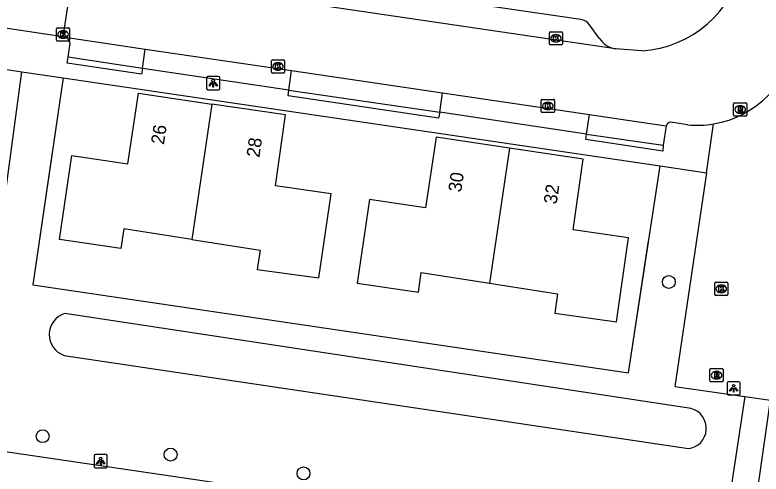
# Model space of a CAD drawing. Extents: x 164150 to 165261, y 382513 to 383432.
# Drawn here: x 164475.2 to 164531.8, y 383245.5 to 383280.2 of the extents above; entities that cross this region are included whole.
import ezdxf

# ---------------------------------------------------------------- set-up
doc = ezdxf.new("R2010")
doc.units = 0
for name, color, linetype in [('IMGEO_Boom', 7, 'Continuous'), ('IMGEO_Fietspad_gesloten', 7, 'Continuous'), ('IMGEO_Greppel_droge_sloot', 7, 'Continuous'), ('IMGEO_Groenvoorziening', 7, 'Continuous'), ('IMGEO_Hek', 7, 'Continuous'), ('IMGEO_Kolk', 7, 'Continuous'), ('IMGEO_Lichtpunt', 7, 'Continuous'), ('IMGEO_Pand', 7, 'Continuous'), ('IMGEO_Pand_nummerreeks', 7, 'Continuous'), ('IMGEO_Rijbaan_lokaal_open', 7, 'Continuous'), ('IMGEO_Rioolput', 7, 'Continuous'), ('IMGEO_Voetpad_gesloten', 7, 'Continuous'), ('IMGEO_Voetpad_open', 7, 'Continuous')]:
    doc.layers.add(name, color=color, linetype=linetype)

msp = doc.modelspace()

# ---------------------------------------------------------------- linework, layer by layer
at = {"layer": 'IMGEO_Boom'}
for centre in [(164524.787, 383260.001), (164477.339, 383248.32), (164487.035, 383246.927), (164497.109, 383245.502)]:
    msp.add_circle(centre, 0.489, dxfattribs=at)
at = {"layer": 'IMGEO_Fietspad_gesloten'}
msp.add_lwpolyline([(164528.693, 383239.15), (164524.55, 383239.761), (164471.929, 383247.522)], dxfattribs=at)
at = {"layer": 'IMGEO_Greppel_droge_sloot'}
for points in [[(164526.49, 383250.416), (164479.02, 383257.616)], [(164478.966, 383254.441), (164526.267, 383247.38)]]:
    msp.add_lwpolyline(points, dxfattribs=at)
for centre, radius, start, end in [((164479.513, 383256.02), 1.671, 107.1479, 250.9033), ((164526.078, 383248.92), 1.552, 276.9972, 74.601)]:
    msp.add_arc(centre, radius, start, end, dxfattribs=at)
at = {"layer": 'IMGEO_Groenvoorziening'}
msp.add_lwpolyline([(164478.889, 383275.465), (164476.605, 383259.774), (164521.721, 383253.116), (164524.124, 383268.791)], dxfattribs=at)
at = {"layer": 'IMGEO_Hek'}
msp.add_lwpolyline([(164478.066, 383269.811), (164476.605, 383259.774), (164521.721, 383253.116), (164523.253, 383263.109)], dxfattribs=at)
at = {"layer": 'IMGEO_Kolk'}
for p, q in [((164478.386, 383278.323), (164478.386, 383279.175)), ((164478.461, 383279.249), (164479.313, 383279.249)), ((164478.874, 383279.029), (164478.899, 383279.029)), ((164479.387, 383279.175), (164479.387, 383278.323)), ((164515.734, 383278.034), (164515.734, 383278.886)), ((164515.809, 383278.96), (164516.661, 383278.96)), ((164516.735, 383278.886), (164516.735, 383278.034)), ((164479.313, 383278.249), (164478.461, 383278.249)), ((164478.897, 383278.469), (164478.872, 383278.469)), ((164516.222, 383278.74), (164516.247, 383278.74)), ((164516.661, 383277.96), (164515.809, 383277.96)), ((164516.245, 383278.18), (164516.22, 383278.18)), ((164494.672, 383275.904), (164494.672, 383276.756)), ((164494.747, 383276.83), (164495.599, 383276.83)), ((164495.16, 383276.61), (164495.185, 383276.61)), ((164495.673, 383276.756), (164495.673, 383275.904)), ((164495.183, 383276.05), (164495.158, 383276.05)), ((164495.599, 383275.83), (164494.747, 383275.83)), ((164515.125, 383272.91), (164515.125, 383273.762)), ((164515.2, 383273.836), (164516.052, 383273.836)), ((164516.126, 383273.762), (164516.126, 383272.91)), ((164515.613, 383273.616), (164515.638, 383273.616)), ((164516.052, 383272.836), (164515.2, 383272.836)), ((164515.636, 383273.056), (164515.611, 383273.056)), ((164528.262, 383259.057), (164528.262, 383259.909)), ((164528.337, 383259.983), (164529.189, 383259.983)), ((164528.75, 383259.763), (164528.775, 383259.763)), ((164529.263, 383259.909), (164529.263, 383259.057)), ((164528.773, 383259.203), (164528.748, 383259.203)), ((164529.189, 383258.983), (164528.337, 383258.983))]:
    msp.add_line(p, q, dxfattribs=at)
for points in [[(164478.386, 383278.323), (164478.386, 383279.175)], [(164478.461, 383279.249), (164479.313, 383279.249)], [(164478.707, 383278.949), (164478.83, 383278.949), (164478.83, 383278.798), (164478.96, 383278.949), (164479.124, 383278.949), (164478.978, 383278.798), (164479.131, 383278.549), (164478.979, 383278.549), (164478.894, 383278.713), (164478.83, 383278.646), (164478.83, 383278.549), (164478.707, 383278.549), (164478.707, 383278.949)], [(164479.387, 383279.175), (164479.387, 383278.323)], [(164515.734, 383278.034), (164515.734, 383278.886)], [(164515.809, 383278.96), (164516.661, 383278.96)], [(164516.735, 383278.886), (164516.735, 383278.034)], [(164479.313, 383278.249), (164478.461, 383278.249)], [(164516.055, 383278.66), (164516.178, 383278.66), (164516.178, 383278.509), (164516.308, 383278.66), (164516.472, 383278.66), (164516.326, 383278.509), (164516.479, 383278.26), (164516.327, 383278.26), (164516.242, 383278.424), (164516.178, 383278.357), (164516.178, 383278.26), (164516.055, 383278.26), (164516.055, 383278.66)], [(164516.661, 383277.96), (164515.809, 383277.96)], [(164494.672, 383275.904), (164494.672, 383276.756)], [(164494.747, 383276.83), (164495.599, 383276.83)], [(164494.993, 383276.53), (164495.116, 383276.53), (164495.116, 383276.379), (164495.246, 383276.53), (164495.41, 383276.53), (164495.264, 383276.379), (164495.417, 383276.13), (164495.265, 383276.13), (164495.18, 383276.294), (164495.116, 383276.227), (164495.116, 383276.13), (164494.993, 383276.13), (164494.993, 383276.53)], [(164495.673, 383276.756), (164495.673, 383275.904)], [(164495.599, 383275.83), (164494.747, 383275.83)], [(164515.125, 383272.91), (164515.125, 383273.762)], [(164515.2, 383273.836), (164516.052, 383273.836)], [(164516.126, 383273.762), (164516.126, 383272.91)], [(164515.446, 383273.536), (164515.569, 383273.536), (164515.569, 383273.385), (164515.699, 383273.536), (164515.863, 383273.536), (164515.717, 383273.385), (164515.87, 383273.136), (164515.718, 383273.136), (164515.633, 383273.3), (164515.569, 383273.233), (164515.569, 383273.136), (164515.446, 383273.136), (164515.446, 383273.536)], [(164516.052, 383272.836), (164515.2, 383272.836)], [(164528.262, 383259.057), (164528.262, 383259.909)], [(164528.337, 383259.983), (164529.189, 383259.983)], [(164528.583, 383259.683), (164528.706, 383259.683), (164528.706, 383259.532), (164528.836, 383259.683), (164529, 383259.683), (164528.854, 383259.532), (164529.007, 383259.283), (164528.855, 383259.283), (164528.77, 383259.447), (164528.706, 383259.38), (164528.706, 383259.283), (164528.583, 383259.283), (164528.583, 383259.683)], [(164529.263, 383259.909), (164529.263, 383259.057)], [(164529.189, 383258.983), (164528.337, 383258.983)]]:
    msp.add_lwpolyline(points, dxfattribs=at)
for centre, start, end in [((164478.463, 383279.173), 91.552, 178.448), ((164478.463, 383279.173), 91.552, 178.448), ((164479.311, 383279.173), 1.552, 88.448), ((164479.311, 383279.173), 1.552, 88.448), ((164515.811, 383278.884), 91.552, 178.448), ((164515.811, 383278.884), 91.552, 178.448), ((164516.659, 383278.884), 1.552, 88.448), ((164516.659, 383278.884), 1.552, 88.448), ((164478.463, 383278.325), 181.552, 268.448), ((164478.463, 383278.325), 181.552, 268.448), ((164479.311, 383278.325), 271.552, 358.448), ((164479.311, 383278.325), 271.552, 358.448), ((164515.811, 383278.036), 181.552, 268.448), ((164515.811, 383278.036), 181.552, 268.448), ((164516.659, 383278.036), 271.552, 358.448), ((164516.659, 383278.036), 271.552, 358.448), ((164494.749, 383276.754), 91.552, 178.448), ((164494.749, 383276.754), 91.552, 178.448), ((164495.597, 383276.754), 1.552, 88.448), ((164495.597, 383276.754), 1.552, 88.448), ((164494.749, 383275.906), 181.552, 268.448), ((164494.749, 383275.906), 181.552, 268.448), ((164495.597, 383275.906), 271.552, 358.448), ((164495.597, 383275.906), 271.552, 358.448), ((164515.202, 383273.76), 91.552, 178.448), ((164515.202, 383273.76), 91.552, 178.448), ((164516.05, 383273.76), 1.552, 88.448), ((164516.05, 383273.76), 1.552, 88.448), ((164515.202, 383272.912), 181.552, 268.448), ((164515.202, 383272.912), 181.552, 268.448), ((164516.05, 383272.912), 271.552, 358.448), ((164516.05, 383272.912), 271.552, 358.448), ((164528.339, 383259.907), 91.552, 178.448), ((164528.339, 383259.907), 91.552, 178.448), ((164529.187, 383259.907), 1.552, 88.448), ((164529.187, 383259.907), 1.552, 88.448), ((164528.339, 383259.059), 181.552, 268.448), ((164528.339, 383259.059), 181.552, 268.448), ((164529.187, 383259.059), 271.552, 358.448), ((164529.187, 383259.059), 271.552, 358.448)]:
    msp.add_arc(centre, 0.0765, start, end, dxfattribs=at)
for centre, major_axis, ratio, start_param, end_param in [((164478.873, 383278.749), (-0.387, 0.002), 0.722429, 4.712389, 7.853982), ((164478.898, 383278.749), (-0.39, 0.002), 0.717154, 1.570796, 4.712389), ((164516.221, 383278.46), (-0.387, 0.002), 0.722429, 4.712389, 7.853982), ((164516.246, 383278.46), (-0.39, 0.002), 0.717154, 1.570796, 4.712389), ((164495.159, 383276.33), (-0.387, 0.002), 0.722429, 4.712389, 7.853982), ((164495.184, 383276.33), (-0.39, 0.002), 0.717154, 1.570796, 4.712389), ((164515.612, 383273.336), (-0.387, 0.002), 0.722429, 4.712389, 7.853982), ((164515.637, 383273.336), (-0.39, 0.002), 0.717154, 1.570796, 4.712389), ((164528.749, 383259.483), (-0.387, 0.002), 0.722429, 4.712389, 7.853982), ((164528.774, 383259.483), (-0.39, 0.002), 0.717154, 1.570796, 4.712389)]:
    msp.add_ellipse(centre, major_axis=major_axis, ratio=ratio, start_param=start_param, end_param=end_param, dxfattribs=at)
at = {"layer": 'IMGEO_Lichtpunt'}
for p, q in [((164489.768, 383275.469), (164489.768, 383274.662)), ((164489.768, 383275.469), (164489.768, 383274.662)), ((164490.67, 383275.564), (164489.862, 383275.564)), ((164490.67, 383275.564), (164489.862, 383275.564)), ((164490.764, 383274.662), (164490.764, 383275.469)), ((164490.764, 383274.662), (164490.764, 383275.469)), ((164489.862, 383274.568), (164490.67, 383274.568)), ((164489.862, 383274.568), (164490.67, 383274.568)), ((164529.202, 383252.35), (164529.202, 383251.543)), ((164529.202, 383252.35), (164529.202, 383251.543)), ((164530.104, 383252.445), (164529.296, 383252.445)), ((164530.104, 383252.445), (164529.296, 383252.445)), ((164530.198, 383251.543), (164530.198, 383252.35)), ((164530.198, 383251.543), (164530.198, 383252.35)), ((164529.296, 383251.449), (164530.104, 383251.449)), ((164529.296, 383251.449), (164530.104, 383251.449)), ((164481.239, 383246.831), (164481.239, 383246.024)), ((164481.239, 383246.831), (164481.239, 383246.024)), ((164482.141, 383246.926), (164481.333, 383246.926)), ((164482.141, 383246.926), (164481.333, 383246.926)), ((164482.235, 383246.024), (164482.235, 383246.831)), ((164482.235, 383246.024), (164482.235, 383246.831)), ((164481.333, 383245.93), (164482.141, 383245.93)), ((164481.333, 383245.93), (164482.141, 383245.93))]:
    msp.add_line(p, q, dxfattribs=at)
for points in [[(164490.142, 383275.133), (164490.181, 383275.105), (164489.993, 383274.843), (164489.955, 383274.87), (164490.142, 383275.133)], [(164490.244, 383275.085), (164490.291, 383275.085), (164490.291, 383274.763), (164490.244, 383274.763), (164490.244, 383275.085)], [(164490.354, 383275.105), (164490.392, 383275.132), (164490.579, 383274.87), (164490.54, 383274.842), (164490.354, 383275.105)], [(164529.576, 383252.014), (164529.615, 383251.986), (164529.427, 383251.724), (164529.389, 383251.751), (164529.576, 383252.014)], [(164529.678, 383251.966), (164529.725, 383251.966), (164529.725, 383251.644), (164529.678, 383251.644), (164529.678, 383251.966)], [(164529.788, 383251.986), (164529.826, 383252.013), (164530.013, 383251.751), (164529.974, 383251.723), (164529.788, 383251.986)], [(164481.613, 383246.495), (164481.652, 383246.467), (164481.464, 383246.205), (164481.426, 383246.232), (164481.613, 383246.495)], [(164481.715, 383246.447), (164481.762, 383246.447), (164481.762, 383246.125), (164481.715, 383246.125), (164481.715, 383246.447)], [(164481.825, 383246.467), (164481.863, 383246.494), (164482.05, 383246.232), (164482.011, 383246.204), (164481.825, 383246.467)]]:
    msp.add_lwpolyline(points, dxfattribs=at)
for centre in [(164490.267, 383275.267), (164529.701, 383252.148), (164481.738, 383246.629)]:
    msp.add_circle(centre, 0.0994, dxfattribs=at)
for centre, start, end in [((164489.862, 383275.469), 90, 180), ((164489.862, 383275.469), 90, 180), ((164490.67, 383275.469), 0, 90), ((164490.67, 383275.469), 0, 90), ((164489.862, 383274.662), 180, 270), ((164489.862, 383274.662), 180, 270), ((164490.67, 383274.662), 270, 0), ((164490.67, 383274.662), 270, 360), ((164529.296, 383252.35), 90, 180), ((164529.296, 383252.35), 90, 180), ((164530.104, 383252.35), 0, 90), ((164530.104, 383252.35), 0, 90), ((164529.296, 383251.543), 180, 270), ((164529.296, 383251.543), 180, 270), ((164530.104, 383251.543), 270, 0), ((164530.104, 383251.543), 270, 360), ((164481.333, 383246.831), 90, 180), ((164481.333, 383246.831), 90, 180), ((164482.141, 383246.831), 0, 90), ((164482.141, 383246.831), 0, 90), ((164481.333, 383246.024), 180, 270), ((164481.333, 383246.024), 180, 270), ((164482.141, 383246.024), 270, 0), ((164482.141, 383246.024), 270, 360)]:
    msp.add_arc(centre, 0.0946, start, end, dxfattribs=at)
at = {"layer": 'IMGEO_Pand'}
for points in [[(164488.648, 383263.222), (164483.482, 383264.024), (164483.262, 383262.54), (164478.623, 383263.229), (164479.558, 383269.594), (164483.785, 383268.951), (164484.592, 383274.306), (164490.167, 383273.481)], [(164490.167, 383273.481), (164488.648, 383263.222)], [(164488.648, 383263.222), (164493.811, 383262.421), (164493.597, 383260.936), (164498.274, 383260.313), (164499.193, 383266.682), (164494.979, 383267.289), (164495.741, 383272.656), (164490.167, 383273.481)], [(164512.721, 383270.141), (164507.148, 383270.968), (164506.352, 383265.616), (164502.109, 383266.251), (164501.17, 383259.924), (164505.809, 383259.235), (164506.029, 383260.719), (164511.203, 383259.915)], [(164512.721, 383270.141), (164511.203, 383259.915)], [(164511.203, 383259.915), (164516.359, 383259.115), (164516.144, 383257.63), (164520.826, 383256.972), (164521.744, 383263.34), (164517.53, 383263.947), (164518.293, 383269.314), (164512.721, 383270.141)]]:
    msp.add_lwpolyline(points, dxfattribs=at)
at = {"layer": 'IMGEO_Rijbaan_lokaal_open'}
for points in [[(164479.663, 383283.697), (164478.86, 383278.579)], [(164520.742, 383277.67), (164481.4, 383283.48)], [(164478.86, 383278.579), (164476.183, 383278.976), (164474.184, 383279.272), (164470.483, 383279.822)], [(164479.044, 383278.551), (164478.86, 383278.579)], [(164479.044, 383278.551), (164482.759, 383277.997), (164485.112, 383277.65)], [(164479.263, 383277.024), (164479.413, 383278.096)], [(164484.898, 383276.182), (164485.112, 383277.65)], [(164485.112, 383277.65), (164496.205, 383276.012)], [(164522.731, 383277.507), (164520.742, 383277.67)], [(164484.898, 383276.182), (164479.263, 383277.024)], [(164495.993, 383274.54), (164496.205, 383276.012)], [(164496.205, 383276.012), (164507.639, 383274.323)], [(164495.993, 383274.54), (164507.427, 383272.857)], [(164507.427, 383272.857), (164507.639, 383274.323)], [(164507.639, 383274.323), (164518.773, 383272.679)], [(164518.556, 383271.209), (164518.773, 383272.679)], [(164518.773, 383272.679), (164522.337, 383272.153), (164524.586, 383271.821)], [(164526.209, 383271.908), (164524.941, 383272.107)], [(164524.586, 383271.821), (164524.37, 383270.358)], [(164518.556, 383271.209), (164524.37, 383270.358)]]:
    msp.add_lwpolyline(points, dxfattribs=at)
for centre, radius, start, end in [((164522.213, 383285.855), 8.364, 273.5529, 348.8348), ((164478.895, 383278.053), 0.52, 4.7355, 73.3478), ((164526.923, 383279.475), 7.601, 279.49, 351.057), ((164524.936, 383271.75), 0.357, 89.1736, 168.5386), ((164526.925, 383279.467), 7.593, 264.5908, 279.4855)]:
    msp.add_arc(centre, radius, start, end, dxfattribs=at)
at = {"layer": 'IMGEO_Rioolput'}
for p, q in [((164529.7, 383272.643), (164529.7, 383273.495)), ((164529.775, 383273.569), (164530.627, 383273.569)), ((164530.188, 383273.349), (164530.213, 383273.349)), ((164530.701, 383273.495), (164530.701, 383272.643)), ((164530.627, 383272.569), (164529.775, 383272.569)), ((164530.211, 383272.789), (164530.186, 383272.789)), ((164527.905, 383252.514), (164527.905, 383253.366)), ((164527.98, 383253.44), (164528.832, 383253.44)), ((164528.906, 383253.366), (164528.906, 383252.514)), ((164528.393, 383253.22), (164528.418, 383253.22)), ((164528.832, 383252.44), (164527.98, 383252.44)), ((164528.416, 383252.66), (164528.391, 383252.66))]:
    msp.add_line(p, q, dxfattribs=at)
for points in [[(164529.7, 383272.643), (164529.7, 383273.495)], [(164529.775, 383273.569), (164530.627, 383273.569)], [(164530.289, 383273.267), (164530.037, 383273.269), (164530.037, 383272.869)], [(164530.215, 383273.188), (164530.161, 383273.188), (164530.161, 383273.107)], [(164530.701, 383273.495), (164530.701, 383272.643)], [(164530.627, 383272.569), (164529.775, 383272.569)], [(164530.037, 383272.869), (164530.161, 383272.869), (164530.161, 383273.031), (164530.172, 383273.031)], [(164530.161, 383273.107), (164530.213, 383273.107)], [(164530.219, 383273.002), (164530.29, 383272.869), (164530.43, 383272.869), (164530.365, 383272.995)], [(164527.905, 383252.514), (164527.905, 383253.366)], [(164527.98, 383253.44), (164528.832, 383253.44)], [(164528.906, 383253.366), (164528.906, 383252.514)], [(164528.494, 383253.138), (164528.242, 383253.14), (164528.242, 383252.74)], [(164528.242, 383252.74), (164528.366, 383252.74), (164528.366, 383252.902), (164528.377, 383252.902)], [(164528.42, 383253.059), (164528.366, 383253.059), (164528.366, 383252.978)], [(164528.366, 383252.978), (164528.418, 383252.978)], [(164528.424, 383252.873), (164528.495, 383252.74), (164528.635, 383252.74), (164528.57, 383252.866)], [(164528.832, 383252.44), (164527.98, 383252.44)]]:
    msp.add_lwpolyline(points, dxfattribs=at)
for centre, radius, start, end in [((164529.777, 383273.493), 0.0765, 91.552, 178.448), ((164529.777, 383273.493), 0.0765, 91.552, 178.448), ((164530.221, 383273.092), 0.0964, 77.0061, 93.1865), ((164530.235, 383273.149), 0.0378, 276.6634, 79.6772), ((164530.288, 383273.157), 0.109, 350.3612, 89.416), ((164530.286, 383273.157), 0.112, 277.5842, 350.9817), ((164530.625, 383273.493), 0.0765, 1.552, 88.448), ((164530.625, 383273.493), 0.0765, 1.552, 88.448), ((164529.777, 383272.645), 0.0765, 181.552, 268.448), ((164529.777, 383272.645), 0.0765, 181.552, 268.448), ((164530.171, 383272.978), 0.0533, 26.0293, 88.6989), ((164530.197, 383273.296), 0.19, 274.7715, 282.9687), ((164530.27, 383272.942), 0.108, 29.5134, 73.7905), ((164530.625, 383272.645), 0.0765, 271.552, 358.448), ((164530.625, 383272.645), 0.0765, 271.552, 358.448), ((164527.982, 383253.364), 0.0765, 91.552, 178.448), ((164527.982, 383253.364), 0.0765, 91.552, 178.448), ((164528.83, 383253.364), 0.0765, 1.552, 88.448), ((164528.83, 383253.364), 0.0765, 1.552, 88.448), ((164528.376, 383252.849), 0.0533, 26.0293, 88.6989), ((164528.402, 383253.167), 0.19, 274.7715, 282.9687), ((164528.426, 383252.963), 0.0964, 77.0061, 93.1865), ((164528.44, 383253.02), 0.0378, 276.6634, 79.6772), ((164528.493, 383253.028), 0.109, 350.3612, 89.416), ((164528.491, 383253.028), 0.112, 277.5842, 350.9817), ((164528.475, 383252.813), 0.108, 29.5134, 73.7905), ((164527.982, 383252.516), 0.0765, 181.552, 268.448), ((164527.982, 383252.516), 0.0765, 181.552, 268.448), ((164528.83, 383252.516), 0.0765, 271.552, 358.448), ((164528.83, 383252.516), 0.0765, 271.552, 358.448)]:
    msp.add_arc(centre, radius, start, end, dxfattribs=at)
for centre, major_axis, ratio, start_param, end_param in [((164530.187, 383273.069), (-0.387, 0.002), 0.722429, 4.712389, 7.853982), ((164530.212, 383273.069), (-0.39, 0.002), 0.717154, 1.570796, 4.712389), ((164528.392, 383252.94), (-0.387, 0.002), 0.722429, 4.712389, 7.853982), ((164528.417, 383252.94), (-0.39, 0.002), 0.717154, 1.570796, 4.712389)]:
    msp.add_ellipse(centre, major_axis=major_axis, ratio=ratio, start_param=start_param, end_param=end_param, dxfattribs=at)
at = {"layer": 'IMGEO_Voetpad_gesloten'}
for points in [[(164473.771, 383276.223), (164475.77, 383275.927)], [(164471.929, 383247.522), (164475.77, 383275.927)], [(164530.556, 383251.332), (164528.693, 383239.15)], [(164530.556, 383251.332), (164532.495, 383251.052)], [(164530.74, 383238.876), (164532.495, 383251.052)]]:
    msp.add_lwpolyline(points, dxfattribs=at)
at = {"layer": 'IMGEO_Voetpad_open'}
for points in [[(164518.112, 383279.874), (164502.287, 383282.201)], [(164519.515, 383278.477), (164518.772, 383279.484)], [(164484.898, 383276.182), (164484.828, 383275.752), (164479.194, 383276.583), (164479.263, 383277.024)], [(164495.993, 383274.54), (164484.898, 383276.182)], [(164475.77, 383275.927), (164478.889, 383275.465)], [(164478.889, 383275.465), (164524.124, 383268.791)], [(164507.427, 383272.857), (164507.345, 383272.424), (164495.934, 383274.112), (164495.993, 383274.54)], [(164518.556, 383271.209), (164507.427, 383272.857)], [(164527.632, 383268.277), (164528.176, 383271.978)], [(164524.37, 383270.358), (164524.338, 383269.919), (164518.494, 383270.785), (164518.556, 383271.209)], [(164524.124, 383268.791), (164527.632, 383268.277)], [(164527.632, 383268.277), (164525.253, 383252.095), (164530.556, 383251.332)]]:
    msp.add_lwpolyline(points, dxfattribs=at)
for centre, radius, start, end in [((164518.069, 383279.048), 0.827, 31.8195, 87.0221), ((164521.035, 383279.452), 1.806, 212.6768, 260.6572)]:
    msp.add_arc(centre, radius, start, end, dxfattribs=at)

# ---------------------------------------------------------------- texts
at = {"layer": 'IMGEO_Pand_nummerreeks'}
for s, rotation, p in [('26', 81.4306, (164486.527, 383270.367)), ('28', 81.91, (164493.763, 383269.392)), ('30', 81.5376, (164509.051, 383266.764)), ('32', 81.91, (164516.287, 383265.859))]:
    msp.add_text(s, height=1, rotation=rotation, dxfattribs=at).set_placement(p)

doc.saveas('drawing.dxf')
